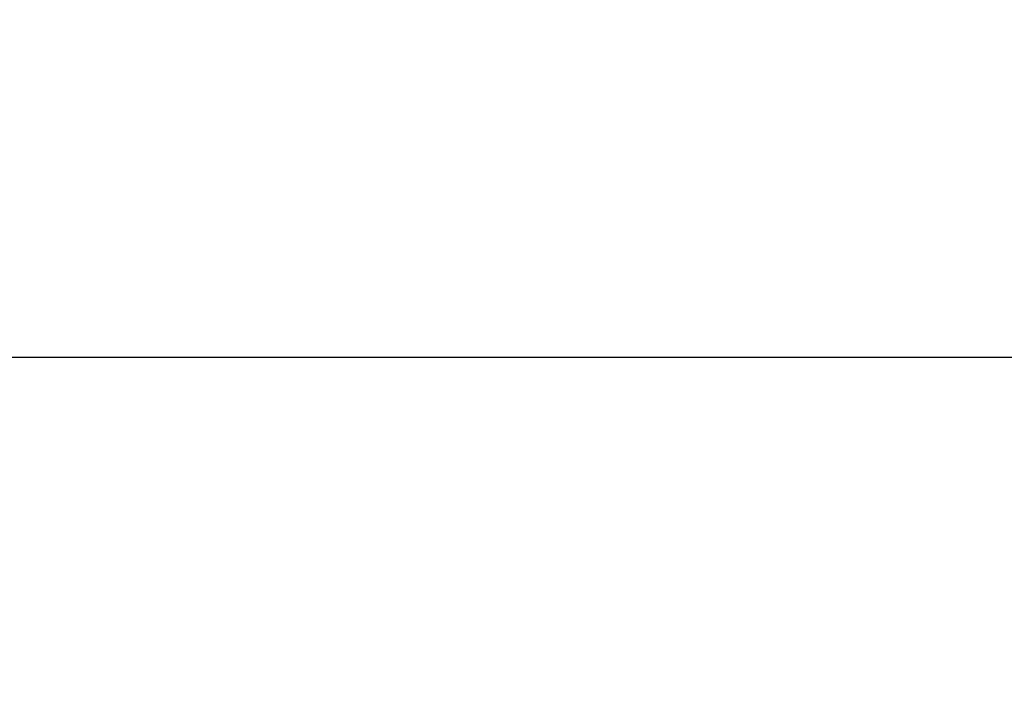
# Model space of a CAD drawing. Extents: x 0 to 30, y 0 to 8.
# Tile 330 of 537: x 16.98855 to 17.00248, y 0.01857 to 0.02801. Entities that reach past the tile are written whole.
import ezdxf

# ---------------------------------------------------------------- set-up
doc = ezdxf.new("R2010")
doc.units = 0
doc.header["$LTSCALE"] = 2.54
doc.layers.get('0').update_dxf_attribs({"color": 13, "linetype": 'CONTINUOUS'})

# ---------------------------------------------------------------- blocks, each defined once
blk = doc.blocks.new('PO____KA___AZIENKOWA_NAROZ')
at = {"color": 0}
blk.add_line((30, 0.018027, 0.138197), (0, 0.030037, 0.109202), dxfattribs=at)
blk.add_line((30, 0.018027, 0.138197), (0, 0.030037, 0.109202), dxfattribs=at)
mesh = blk.add_polyface(dxfattribs=at)
corners = [(30, 0.018027, 0.138197), (0, 0.030037, 0.109202), (30, 0.030037, 0.109202)]
mesh.append_faces([[corners[k] for k in face] for face in [(0, 1, 2)]], dxfattribs={"color": 0})
mesh = blk.add_polyface(dxfattribs=at)
corners = [(0, 0.018027, 0.138197), (0, 0.030037, 0.109202), (30, 0.018027, 0.138197)]
mesh.append_faces([[corners[k] for k in face] for face in [(0, 1, 2)]], dxfattribs={"color": 0})
mesh = blk.add_polyface(dxfattribs=at)
corners = [(16.69055, 0.030037, 13.355016), (16.670782, 0.018368, 13.335249), (26.013193, 0.018027, 3.991367)]
mesh.append_faces([[corners[k] for k in face] for face in [(0, 1, 2)]], dxfattribs={"color": 0})
mesh = blk.add_polyface(dxfattribs=at)
corners = [(16.69055, 0.030037, 13.355016), (26.013193, 0.018027, 3.991367), (26.033694, 0.030037, 4.01187)]
mesh.append_faces([[corners[k] for k in face] for face in [(0, 1, 2)]], dxfattribs={"color": 0})

msp = doc.modelspace()

# ---------------------------------------------------------------- block references
at = {"color": 0}
msp.add_blockref('PO____KA___AZIENKOWA_NAROZ', (0, 0), dxfattribs=at)

doc.saveas('drawing.dxf')
